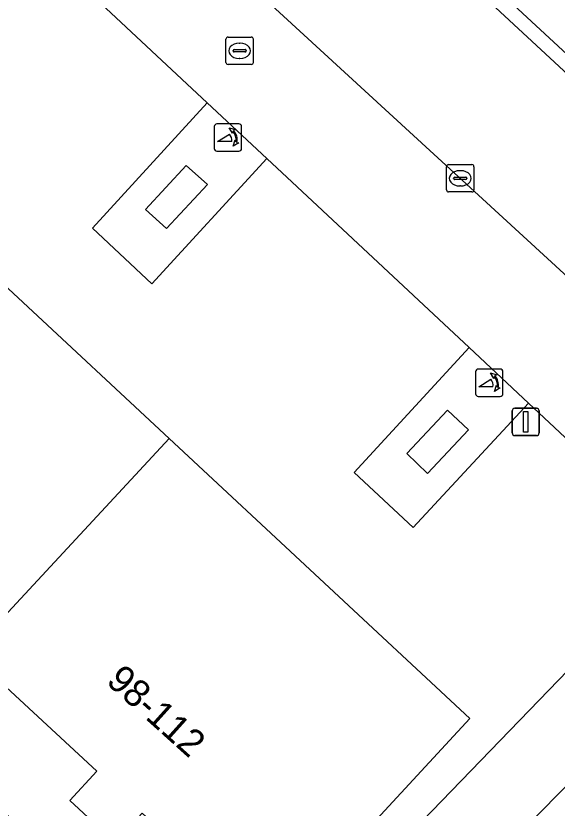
# Model space of a CAD drawing. Extents: x 159217 to 160349, y 381246 to 382172.
# Drawn here: x 159861.49 to 159881.3, y 381769.66 to 381798.65 of the extents above; entities that cross this region are included whole.
import ezdxf

# ---------------------------------------------------------------- set-up
doc = ezdxf.new("R2010")
doc.units = 0
for name, color, linetype in [('IMGEO_Groenvoorziening', 7, 'Continuous'), ('IMGEO_Kolk', 7, 'Continuous'), ('IMGEO_Lichtmast', 7, 'Continuous'), ('IMGEO_Pand', 7, 'Continuous'), ('IMGEO_Pand_nummerreeks', 7, 'Continuous'), ('IMGEO_Parkeervlak_open', 7, 'Continuous'), ('IMGEO_Poller', 7, 'Continuous'), ('IMGEO_Rijbaan_lokaal_gesloten', 7, 'Continuous'), ('IMGEO_Rijbaan_lokaal_open', 7, 'Continuous'), ('IMGEO_Rioolput', 7, 'Continuous'), ('IMGEO_Voetpad_open', 7, 'Continuous')]:
    doc.layers.add(name, color=color, linetype=linetype)

msp = doc.modelspace()

# ---------------------------------------------------------------- linework, layer by layer
at = {"layer": 'IMGEO_Groenvoorziening'}
msp.add_lwpolyline([(159857.487, 381819.613), (159889.337, 381790.147), (159885.563, 381786.183), (159885.473, 381786.053), (159885.395, 381785.916), (159885.33, 381785.772), (159885.278, 381785.623), (159885.239, 381785.47), (159885.214, 381785.314), (159885.203, 381785.157), (159885.207, 381784.999), (159885.224, 381784.842), (159885.255, 381784.687), (159885.3, 381784.536), (159885.359, 381784.389), (159885.416, 381784.273), (159888.474, 381781.541), (159914.045, 381807.475)], dxfattribs=at)
for points in [[(159868.497, 381795.466), (159858.477, 381804.83), (159854.243, 381800.238), (159852.037, 381802.271), (159856.308, 381806.857), (159854.533, 381808.516), (159853.599, 381809.162), (159852.558, 381809.614), (159845.153, 381803.609), (159856.038, 381793.481), (159867.103, 381783.184), (159878.104, 381772.948), (159870.993, 381765.25), (159871.741, 381764.412), (159885.976, 381779.132), (159880.254, 381784.48), (159876.033, 381779.938), (159873.874, 381781.948), (159878.074, 381786.517), (159870.673, 381793.433), (159866.474, 381788.854), (159864.295, 381790.881)], [(159868.5, 381792.48), (159867.729, 381793.176), (159866.24, 381791.565), (159867.011, 381790.869)], [(159878.05, 381783.502), (159877.288, 381784.228), (159875.798, 381782.637), (159876.56, 381781.911)]]:
    msp.add_lwpolyline(points, close=True, dxfattribs=at)
at = {"layer": 'IMGEO_Kolk'}
for p, q in [((159877.253, 381792.284), (159877.253, 381793.136)), ((159877.328, 381793.21), (159878.18, 381793.21)), ((159877.741, 381792.99), (159877.766, 381792.99)), ((159878.254, 381793.136), (159878.254, 381792.284)), ((159877.512, 381792.704), (159877.512, 381792.716)), ((159877.555, 381792.753), (159877.953, 381792.753)), ((159877.996, 381792.716), (159877.996, 381792.704)), ((159877.95, 381792.667), (159877.552, 381792.667)), ((159877.764, 381792.43), (159877.739, 381792.43)), ((159878.18, 381792.21), (159877.328, 381792.21))]:
    msp.add_line(p, q, dxfattribs=at)
for points in [[(159877.253, 381792.284), (159877.253, 381793.136)], [(159877.328, 381793.21), (159878.18, 381793.21)], [(159878.254, 381793.136), (159878.254, 381792.284)], [(159878.18, 381792.21), (159877.328, 381792.21)]]:
    msp.add_lwpolyline(points, dxfattribs=at)
for centre, radius, start, end in [((159877.33, 381793.134), 0.0765, 91.552, 178.448), ((159877.33, 381793.134), 0.0765, 91.552, 178.448), ((159878.178, 381793.134), 0.0765, 1.552, 88.448), ((159878.178, 381793.134), 0.0765, 1.552, 88.448), ((159877.552, 381792.713), 0.0403, 85.8775, 175.7526), ((159877.549, 381792.703), 0.0366, 178.938, 274.7102), ((159877.953, 381792.71), 0.043, 264.8664, 352.4533), ((159877.957, 381792.715), 0.0386, 1.7309, 96.639), ((159877.33, 381792.286), 0.0765, 181.552, 268.448), ((159877.33, 381792.286), 0.0765, 181.552, 268.448), ((159878.178, 381792.286), 0.0765, 271.552, 358.448), ((159878.178, 381792.286), 0.0765, 271.552, 358.448)]:
    msp.add_arc(centre, radius, start, end, dxfattribs=at)
for centre, major_axis, ratio, start_param, end_param in [((159877.74, 381792.71), (-0.387, 0.002), 0.722429, 4.712389, 7.853982), ((159877.765, 381792.71), (-0.39, 0.002), 0.717154, 1.570796, 4.712389)]:
    msp.add_ellipse(centre, major_axis=major_axis, ratio=ratio, start_param=start_param, end_param=end_param, dxfattribs=at)
at = {"layer": 'IMGEO_Lichtmast'}
for p, q in [((159879.751, 381784.297), (159880.541, 381784.297)), ((159880.541, 381784.297), (159879.751, 381784.297)), ((159879.651, 381783.397), (159879.651, 381784.197)), ((159879.651, 381784.197), (159879.651, 381783.397)), ((159880.641, 381784.197), (159880.641, 381783.397)), ((159880.641, 381783.397), (159880.641, 381784.197)), ((159880.541, 381783.297), (159879.751, 381783.297)), ((159879.751, 381783.297), (159880.541, 381783.297))]:
    msp.add_line(p, q, dxfattribs=at)
msp.add_lwpolyline([(159880.071, 381784.172), (159880.221, 381784.172), (159880.221, 381783.422), (159880.071, 381783.422), (159880.071, 381784.172)], dxfattribs=at)
for centre, start, end in [((159879.751, 381784.197), 90, 180), ((159879.751, 381784.197), 90, 180), ((159880.541, 381784.197), 0, 90), ((159880.541, 381784.197), 360, 90), ((159879.751, 381783.397), 180, 270), ((159879.751, 381783.397), 180, 270), ((159880.541, 381783.397), 270, 0), ((159880.541, 381783.397), 270, 0)]:
    msp.add_arc(centre, 0.1, start, end, dxfattribs=at)
at = {"layer": 'IMGEO_Pand'}
for points in [[(159848.695, 381785.59), (159853.302, 381781.33), (159852.311, 381780.259), (159854.139, 381778.568), (159855.131, 381779.641), (159859.793, 381775.329), (159867.103, 381783.184), (159856.038, 381793.481)], [(159859.793, 381775.329), (159864.456, 381771.017), (159863.465, 381769.945), (159865.123, 381768.411), (159866.115, 381769.484), (159870.855, 381765.1), (159870.993, 381765.25), (159878.104, 381772.948), (159867.103, 381783.184)]]:
    msp.add_lwpolyline(points, close=True, dxfattribs=at)
at = {"layer": 'IMGEO_Parkeervlak_open'}
msp.add_lwpolyline([(159859.685, 381809.285), (159884.961, 381786.098), (159885.291, 381786.48), (159888.672, 381790.031), (159863.597, 381813.276)], close=True, dxfattribs=at)
at = {"layer": 'IMGEO_Poller'}
for p, q in [((159869.657, 381794.7), (159868.849, 381794.7)), ((159869.657, 381794.7), (159868.849, 381794.7)), ((159868.755, 381794.605), (159868.755, 381793.798)), ((159868.755, 381794.605), (159868.755, 381793.798)), ((159869.751, 381793.798), (159869.751, 381794.605)), ((159869.751, 381793.798), (159869.751, 381794.605)), ((159868.849, 381793.703), (159869.657, 381793.703)), ((159868.849, 381793.703), (159869.657, 381793.703)), ((159879.218, 381785.729), (159878.41, 381785.729)), ((159879.218, 381785.729), (159878.41, 381785.729)), ((159878.316, 381785.634), (159878.316, 381784.827)), ((159878.316, 381785.634), (159878.316, 381784.827)), ((159879.312, 381784.827), (159879.312, 381785.634)), ((159879.312, 381784.827), (159879.312, 381785.634)), ((159878.41, 381784.732), (159879.218, 381784.732)), ((159878.41, 381784.732), (159879.218, 381784.732))]:
    msp.add_line(p, q, dxfattribs=at)
for points in [[(159869.434, 381794.429), (159869.422, 381794.356), (159869.297, 381794.561)], [(159869.297, 381794.561), (159869.528, 381794.495), (159869.457, 381794.463)], [(159869.39, 381794.056), (159868.877, 381794.056), (159869.307, 381794.331)], [(159869.45, 381793.884), (159869.516, 381794.115), (159869.546, 381794.047)], [(159869.582, 381794.02), (159869.654, 381794.009), (159869.45, 381793.884)], [(159878.995, 381785.458), (159878.983, 381785.385), (159878.858, 381785.59)], [(159878.858, 381785.59), (159879.089, 381785.524), (159879.018, 381785.492)], [(159878.951, 381785.085), (159878.438, 381785.085), (159878.868, 381785.36)], [(159879.011, 381784.913), (159879.077, 381785.144), (159879.107, 381785.076)], [(159879.143, 381785.049), (159879.215, 381785.038), (159879.011, 381784.913)]]:
    msp.add_lwpolyline(points, dxfattribs=at)
for centre, radius, start, end in [((159868.849, 381794.605), 0.0946, 90, 180), ((159868.849, 381794.605), 0.0946, 90, 180), ((159869.657, 381794.605), 0.0946, 0, 90), ((159869.657, 381794.605), 0.0946, 0, 90), ((159869.076, 381794.116), 0.476, 351.7527, 41.1691), ((159869.076, 381794.116), 0.516, 349.3569, 42.2912), ((159869.062, 381794.106), 0.332, 351.3247, 42.4854), ((159868.849, 381793.798), 0.0946, 180, 270), ((159868.849, 381793.798), 0.0946, 180, 270), ((159869.657, 381793.798), 0.0946, 270, 0), ((159869.657, 381793.798), 0.0946, 270, 0), ((159878.41, 381785.634), 0.0946, 90, 180), ((159878.41, 381785.634), 0.0946, 90, 180), ((159879.218, 381785.634), 0.0946, 0, 90), ((159879.218, 381785.634), 0.0946, 0, 90), ((159878.637, 381785.145), 0.476, 351.7527, 41.1691), ((159878.637, 381785.145), 0.516, 349.3569, 42.2912), ((159878.623, 381785.135), 0.332, 351.3247, 42.4854), ((159878.41, 381784.827), 0.0946, 180, 270), ((159878.41, 381784.827), 0.0946, 180, 270), ((159879.218, 381784.827), 0.0946, 270, 0), ((159879.218, 381784.827), 0.0946, 270, 0)]:
    msp.add_arc(centre, radius, start, end, dxfattribs=at)
at = {"layer": 'IMGEO_Rijbaan_lokaal_gesloten'}
msp.add_lwpolyline([(159845.193, 381723.719), (159887.563, 381767.762), (159883.179, 381772.041), (159880.608, 381769.436), (159872.007, 381760.464), (159867.295, 381755.549), (159861.976, 381750), (159851.927, 381739.596)], dxfattribs=at)
at = {"layer": 'IMGEO_Rijbaan_lokaal_open'}
msp.add_lwpolyline([(159858.477, 381804.83), (159868.497, 381795.466), (159870.673, 381793.433), (159878.074, 381786.517), (159880.254, 381784.48), (159885.976, 381779.132), (159888.113, 381781.173), (159885.105, 381784.115), (159885.062, 381784.166), (159884.975, 381784.285), (159884.898, 381784.411), (159884.834, 381784.544), (159884.781, 381784.682), (159884.741, 381784.824), (159884.713, 381784.969), (159884.699, 381785.116), (159884.698, 381785.263), (159884.71, 381785.41), (159884.735, 381785.556), (159884.773, 381785.698), (159884.824, 381785.837), (159884.886, 381785.971), (159884.961, 381786.098), (159859.685, 381809.285)], dxfattribs=at)
at = {"layer": 'IMGEO_Rioolput'}
for p, q in [((159869.181, 381796.95), (159869.181, 381797.802)), ((159869.256, 381797.876), (159870.108, 381797.876)), ((159869.669, 381797.656), (159869.694, 381797.656)), ((159870.182, 381797.802), (159870.182, 381796.95)), ((159869.44, 381797.37), (159869.44, 381797.382)), ((159869.878, 381797.333), (159869.48, 381797.333)), ((159869.483, 381797.419), (159869.881, 381797.419)), ((159869.924, 381797.382), (159869.924, 381797.37)), ((159869.692, 381797.096), (159869.667, 381797.096)), ((159870.108, 381796.876), (159869.256, 381796.876))]:
    msp.add_line(p, q, dxfattribs=at)
for points in [[(159869.181, 381796.95), (159869.181, 381797.802)], [(159869.256, 381797.876), (159870.108, 381797.876)], [(159870.182, 381797.802), (159870.182, 381796.95)], [(159870.108, 381796.876), (159869.256, 381796.876)]]:
    msp.add_lwpolyline(points, dxfattribs=at)
for centre, radius, start, end in [((159869.258, 381797.8), 0.0765, 91.552, 178.448), ((159869.258, 381797.8), 0.0765, 91.552, 178.448), ((159870.106, 381797.8), 0.0765, 1.552, 88.448), ((159870.106, 381797.8), 0.0765, 1.552, 88.448), ((159869.48, 381797.379), 0.0403, 85.8775, 175.7526), ((159869.477, 381797.369), 0.0366, 178.938, 274.7102), ((159869.881, 381797.376), 0.043, 264.8664, 352.4533), ((159869.885, 381797.381), 0.0386, 1.7309, 96.639), ((159869.258, 381796.952), 0.0765, 181.552, 268.448), ((159869.258, 381796.952), 0.0765, 181.552, 268.448), ((159870.106, 381796.952), 0.0765, 271.552, 358.448), ((159870.106, 381796.952), 0.0765, 271.552, 358.448)]:
    msp.add_arc(centre, radius, start, end, dxfattribs=at)
for centre, major_axis, ratio, start_param, end_param in [((159869.668, 381797.376), (-0.387, 0.002), 0.722429, 4.712389, 7.853982), ((159869.693, 381797.376), (-0.39, 0.002), 0.717154, 1.570796, 4.712389)]:
    msp.add_ellipse(centre, major_axis=major_axis, ratio=ratio, start_param=start_param, end_param=end_param, dxfattribs=at)
at = {"layer": 'IMGEO_Voetpad_open'}
for points in [[(159889.337, 381790.147), (159857.487, 381819.613)], [(159863.597, 381813.276), (159888.672, 381790.031)], [(159914.045, 381807.475), (159888.474, 381781.541), (159888.113, 381781.173), (159885.976, 381779.132), (159871.741, 381764.412), (159869.262, 381761.943), (159865.477, 381757.989), (159865.095, 381757.601), (159866.935, 381755.895), (159867.295, 381755.549), (159872.007, 381760.464), (159880.608, 381769.436), (159883.179, 381772.041), (159886.721, 381775.64), (159887.975, 381776.913), (159890.66, 381779.639), (159891.655, 381780.649), (159902.612, 381791.773), (159919.105, 381808.256)], [(159836.624, 381792.091), (159869.262, 381761.943), (159871.741, 381764.412), (159870.993, 381765.25), (159870.855, 381765.1), (159866.115, 381769.484), (159865.123, 381768.411), (159863.465, 381769.945), (159864.456, 381771.017), (159859.793, 381775.329)]]:
    msp.add_lwpolyline(points, dxfattribs=at)
for points in [[(159868.497, 381795.466), (159864.295, 381790.881), (159866.474, 381788.854), (159870.673, 381793.433)], [(159867.011, 381790.869), (159866.24, 381791.565), (159867.729, 381793.176), (159868.5, 381792.48)], [(159878.074, 381786.517), (159873.874, 381781.948), (159876.033, 381779.938), (159880.254, 381784.48)], [(159876.56, 381781.911), (159875.798, 381782.637), (159877.288, 381784.228), (159878.05, 381783.502)]]:
    msp.add_lwpolyline(points, close=True, dxfattribs=at)

# ---------------------------------------------------------------- texts
at = {"layer": 'IMGEO_Pand_nummerreeks'}
msp.add_text('98-112', height=1, rotation=318.0143, dxfattribs=at).set_placement((159864.759, 381774.251))

doc.saveas('drawing.dxf')
